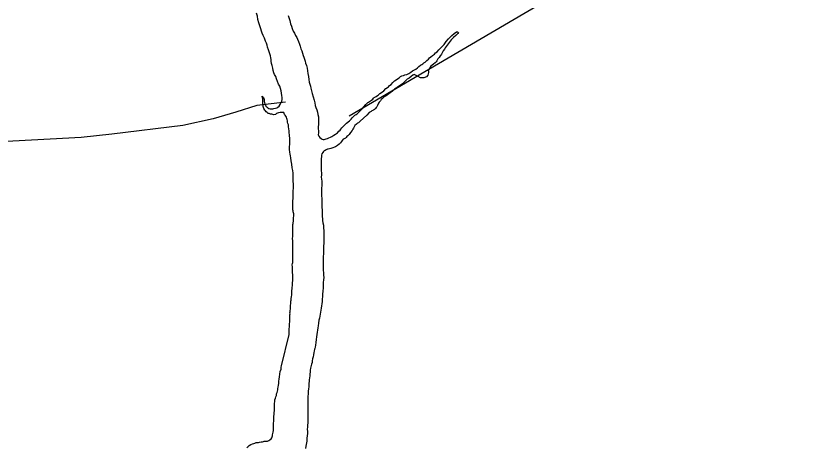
# Model space of a CAD drawing. Extents: x 1662474 to 1856135, y 779280 to 917889.
# Drawn here: x 1728946 to 1730749, y 807814 to 808812 of the extents above; entities that cross this region are included whole.
import ezdxf

# ---------------------------------------------------------------- set-up
doc = ezdxf.new("R2010")
doc.units = 0
doc.layers.add('Exist Hydrographic Lake Shore', color=7, linetype='Continuous')
doc.layers.add('Exist Hydrographic Misc Water Feature', color=7, linetype='Continuous')

msp = doc.modelspace()

# ---------------------------------------------------------------- linework, layer by layer
at = {"layer": 'Exist Hydrographic Lake Shore'}
for points in [[(1729565.5, 808585.6), (1729564.2, 808587.5), (1729561.9, 808587.8), (1729559.5, 808587.8), (1729555.6, 808587.8), (1729552.4, 808587.2), (1729549.5, 808586.4), (1729547.5, 808585.1), (1729544.9, 808582.8), (1729541.6, 808582.5), (1729538.8, 808583.2), (1729536.8, 808584.1), (1729533.5, 808584.3), (1729530.4, 808585.1), (1729528.2, 808585.6), (1729525.6, 808588), (1729523.9, 808589.6), (1729522, 808591.7), (1729520.4, 808593.5), (1729518, 808597.2), (1729517.2, 808599.6), (1729516.8, 808601.6), (1729516.5, 808603.8), (1729515.8, 808606.6), (1729516, 808609.8), (1729516, 808612.7), (1729515.8, 808616.3), (1729515.8, 808619.2), (1729515.1, 808621.6), (1729514.6, 808625.8), (1729517.2, 808622.6), (1729518, 808620.2), (1729518.9, 808617.9), (1729519.4, 808614), (1729519.6, 808610.1), (1729520.6, 808607.1), (1729521.8, 808604.8), (1729522.8, 808602.7), (1729524.4, 808601.1), (1729525.9, 808600.1), (1729527.5, 808598.8), (1729530.1, 808597.2), (1729533.2, 808596.4), (1729536.4, 808596.1), (1729539.2, 808596.4), (1729541.6, 808596.9), (1729544.9, 808597.7), (1729548, 808598.5), (1729550.9, 808600.3), (1729553.5, 808602.7), (1729556.1, 808606.6), (1729558.5, 808611.1), (1729560, 808614.2), (1729560.9, 808617.9), (1729560.9, 808622.4), (1729560, 808627.4), (1729558.8, 808632.1), (1729558, 808637.6), (1729556.4, 808643.1), (1729554.8, 808648.9), (1729552.4, 808653.6), (1729550.1, 808659.6), (1729547.8, 808665.7), (1729545.6, 808670.9), (1729543.2, 808675.4), (1729541.1, 808679.6), (1729540.1, 808684.8), (1729538.8, 808690.4), (1729537.5, 808696.1), (1729535.9, 808701.1), (1729535.4, 808706.4), (1729534.9, 808710.3), (1729534.4, 808714), (1729533.5, 808718.4), (1729531.1, 808725.5), (1729528.9, 808732.9), (1729526.8, 808738.9), (1729525.6, 808743.1), (1729524.1, 808747.6), (1729522.2, 808752.6), (1729519.6, 808759.1), (1729516.8, 808765.9), (1729514.6, 808770.9), (1729512.8, 808775.6), (1729511.2, 808781.2), (1729509.1, 808787.8), (1729506.8, 808795.1), (1729504.6, 808802.9), (1729503.4, 808810.1), (1729501.2, 808816.9)], [(1729574.5, 808812.1), (1729576, 808806.9), (1729577.9, 808800.3), (1729580, 808792.4), (1729582.1, 808786.9), (1729583.9, 808781.7), (1729586.2, 808775.6), (1729589.1, 808770.9), (1729591.5, 808765.4), (1729594.4, 808761.2), (1729596.2, 808756.8), (1729598.4, 808752.1), (1729600.8, 808746), (1729602.2, 808740.8), (1729603.9, 808735.2), (1729605.8, 808730), (1729607.2, 808724.5), (1729609.1, 808719.8), (1729610.8, 808715.6), (1729612, 808710.8), (1729613.6, 808706.4), (1729614.6, 808701.9), (1729616.8, 808696.4), (1729618.4, 808690.4), (1729619.1, 808684.3), (1729619.6, 808677.5), (1729621.2, 808670.9), (1729622.2, 808664.1), (1729623.2, 808658.1), (1729624.4, 808653.1), (1729625.6, 808648.4), (1729626.8, 808643.9), (1729628, 808638.1), (1729629.9, 808631.6), (1729632, 808623.9), (1729634, 808616.3), (1729635.6, 808610.1), (1729637, 808604.2), (1729638.2, 808599.6), (1729640.4, 808594), (1729641.9, 808588.8), (1729643.2, 808583.2), (1729644, 808578), (1729644.2, 808572.8), (1729644.2, 808566.8), (1729644, 808560.4), (1729643.5, 808554.9), (1729643.5, 808549.9), (1729644, 808545.2), (1729644, 808540.5), (1729643.8, 808536.3), (1729645.4, 808532.9), (1729647.8, 808529.8), (1729650.4, 808527.6), (1729652.8, 808526.1)], [(1729662.4, 808527.1), (1729665.2, 808527.9), (1729668.5, 808529.2), (1729672.4, 808530.8), (1729674.8, 808532.1), (1729677.6, 808533.7), (1729680, 808535.2), (1729683.4, 808538.1), (1729687.9, 808541), (1729691.5, 808544.7), (1729694.4, 808547.3), (1729696.2, 808549.1), (1729698.4, 808552.1), (1729702.2, 808556.5), (1729708.9, 808562.8), (1729715.6, 808568.8), (1729719.4, 808572), (1729721.8, 808575.1), (1729724.1, 808577.5), (1729726.5, 808580.4), (1729728, 808581.9), (1729730.9, 808583.2), (1729733.5, 808584.9), (1729736.4, 808587.8), (1729739.6, 808590.6), (1729742.2, 808592.8), (1729744.9, 808596.4), (1729749.2, 808600.9), (1729753.8, 808606.4), (1729756.4, 808609.2), (1729758, 808610.8), (1729759.5, 808611.9), (1729762.4, 808613.4), (1729766.4, 808616.1), (1729769.8, 808618.7), (1729771.4, 808620.6), (1729773.1, 808622.1), (1729777.1, 808624.5), (1729780.2, 808626.8), (1729782.9, 808628.4), (1729784.5, 808629.8), (1729786.2, 808631.3), (1729789.8, 808633.7), (1729794.8, 808638.1), (1729799.6, 808642.9), (1729803.4, 808645.8), (1729806, 808647.3), (1729808.4, 808649.9), (1729811.8, 808652.8), (1729815.6, 808657), (1729819.6, 808661.2), (1729823.2, 808663.6), (1729826.5, 808665.7), (1729830.1, 808668.1), (1729833.5, 808670.9), (1729836.6, 808672.2), (1729840.1, 808673.6), (1729843.5, 808674.4), (1729848, 808675.7), (1729852.8, 808678), (1729857.1, 808680.9), (1729861.6, 808684.1), (1729865.5, 808686.4), (1729869.2, 808688.2), (1729872.6, 808690.9), (1729876, 808694), (1729880, 808697.4), (1729882.6, 808699), (1729885, 808700.1), (1729887.6, 808702.4), (1729890.8, 808704.2), (1729894.4, 808707.7), (1729898.1, 808711.1), (1729900.8, 808714), (1729903.6, 808716.1), (1729907.5, 808719.8), (1729911.8, 808722.9), (1729914.6, 808725.5), (1729918.2, 808728.1), (1729922, 808732.9), (1729926.8, 808736.8), (1729930.1, 808741), (1729934, 808745.2), (1729938.8, 808751.5), (1729944, 808757.8), (1729947.8, 808761.8), (1729951.6, 808765.9), (1729957.1, 808769.9), (1729962.4, 808773.8), (1729965.2, 808774.3), (1729967.1, 808772.5), (1729965.5, 808770.4), (1729960.9, 808765.7), (1729956.1, 808760.7), (1729952.8, 808758.1), (1729950.1, 808755.7), (1729947.8, 808752.3), (1729943.2, 808746.2), (1729938.8, 808740.5), (1729936.6, 808736.8)], [(1729936.6, 808736.8), (1729934.9, 808733.9), (1729932, 808730), (1729929.4, 808725.5), (1729927.8, 808722.6), (1729926.5, 808720.2), (1729924.9, 808718.4), (1729922.8, 808715), (1729919.9, 808711.6), (1729917.5, 808707.4), (1729915.6, 808704.5), (1729913.6, 808702.4), (1729909.9, 808699.6), (1729906.5, 808697.2), (1729903.4, 808694.8), (1729897, 808685.1), (1729898.1, 808683), (1729897.9, 808680.4), (1729896.5, 808673.8), (1729893.6, 808670.1), (1729887.6, 808667.8), (1729880, 808667.5), (1729874.2, 808670.7), (1729865.2, 808675.9), (1729861.9, 808674.1), (1729858, 808670.9), (1729853.2, 808667.2), (1729848.8, 808664.4), (1729845.6, 808662), (1729844, 808660.4), (1729841.9, 808657.6), (1729837.8, 808654.1), (1729832.5, 808650.4), (1729828.8, 808647.8), (1729825.9, 808646), (1729823.5, 808643.9), (1729819.9, 808641.6), (1729815.1, 808637.1), (1729809.9, 808633.4), (1729806.8, 808630.8), (1729803.4, 808628.4), (1729800.2, 808626.1), (1729796.2, 808623.9), (1729793.9, 808621.6), (1729792.1, 808620.2), (1729789.1, 808617.6), (1729787.1, 808614.8), (1729784.5, 808611.9), (1729783.1, 808609.5), (1729782.1, 808607.7), (1729780.2, 808604.2), (1729778.6, 808601.1), (1729777.4, 808599.2), (1729776, 808597.2), (1729773.8, 808594.8), (1729771.4, 808593.2), (1729767.4, 808591.7), (1729765.5, 808590.4), (1729762.9, 808588.8), (1729761.1, 808587.5), (1729756.1, 808581.9), (1729748.5, 808574.9), (1729740.6, 808567.5), (1729736.4, 808563.9), (1729734.4, 808562.8), (1729731.8, 808560.9), (1729728, 808558.1), (1729726.8, 808554.9), (1729724.9, 808551.8), (1729723.2, 808548.9), (1729721.8, 808546), (1729718.2, 808541.6), (1729715.1, 808537.1), (1729712.2, 808534.2), (1729709.9, 808532.1), (1729708.4, 808530.2), (1729706.5, 808528.7), (1729703.9, 808526.8), (1729701.2, 808525.8), (1729699.1, 808523.4), (1729697.4, 808521.1), (1729694.8, 808517.6), (1729692.1, 808514.8), (1729688.1, 808511.6), (1729683.9, 808508.8), (1729681, 808507.4), (1729677.6, 808506.4), (1729673.1, 808504.8), (1729669.8, 808504), (1729666.9, 808502.9), (1729664.8, 808502.7), (1729661.9, 808501.6), (1729659.5, 808500.3), (1729657.6, 808499.6), (1729655.6, 808498), (1729654, 808495.6), (1729651.9, 808492.2), (1729651.1, 808489.3), (1729651.1, 808485.6), (1729650.9, 808481.7)], [(1729579.8, 808133.9), (1729579.8, 808138.1), (1729580, 808140.5), (1729580, 808142.9), (1729580.2, 808145.8), (1729580.8, 808149.7), (1729580.8, 808152.3), (1729581.2, 808154.4), (1729581.6, 808158.1), (1729582.1, 808162.2), (1729582.6, 808166.8), (1729582.9, 808171.2), (1729583.1, 808174.1), (1729583.1, 808176.4), (1729583.9, 808180.1), (1729583.9, 808183.6), (1729584.5, 808187.8), (1729584.5, 808191.9), (1729584.5, 808195.1), (1729585, 808199), (1729585.2, 808204.2), (1729584.8, 808211.9), (1729584.5, 808218.7), (1729584.5, 808223.2), (1729584.5, 808226.3), (1729584.5, 808231.1), (1729583.9, 808235.8), (1729584.5, 808238.9), (1729584.8, 808241.3), (1729585.5, 808245.5), (1729584.8, 808277.5), (1729584.8, 808284.3), (1729584.8, 808288), (1729584.8, 808291.1), (1729584.5, 808296.4), (1729585.2, 808301.6), (1729585.2, 808305.3), (1729585.2, 808307.9), (1729585.2, 808310.1), (1729585.2, 808314.2), (1729585.5, 808320), (1729585.2, 808325.6), (1729585.5, 808329.2), (1729586, 808331.3), (1729586.2, 808333.1), (1729586.9, 808337.1), (1729586.9, 808343.4), (1729587.4, 808349.9), (1729587.4, 808353.4), (1729586.9, 808356), (1729586.2, 808358.1), (1729586, 808360.4), (1729585.5, 808363.1), (1729585.2, 808367.2), (1729585.2, 808375.7), (1729585.5, 808384.1), (1729586, 808389.1), (1729586, 808391.9), (1729586.2, 808395.1), (1729586.2, 808399.3), (1729586.2, 808406.4), (1729586.9, 808414), (1729586.9, 808419.2), (1729586.9, 808423.7), (1729586.2, 808427.6), (1729586, 808433.1), (1729586, 808440.5), (1729586, 808447.8), (1729585.2, 808453.6), (1729583.9, 808459.6), (1729582.9, 808468.1), (1729581.6, 808476.4), (1729580.2, 808483), (1729579.8, 808487.8), (1729579.2, 808491.9), (1729578.4, 808496.1), (1729577.6, 808502.4), (1729577.6, 808507.2), (1729577.6, 808509.2), (1729577.9, 808514), (1729578.1, 808518.4), (1729577.9, 808523.4), (1729577.9, 808528.9), (1729577.6, 808533.1), (1729577.6, 808536.3), (1729576.9, 808540.8), (1729576.4, 808545.8), (1729576, 808550.4), (1729575.5, 808554.9), (1729574.8, 808558.9), (1729574, 808562.2), (1729573.1, 808565.7), (1729572.6, 808568.8), (1729572.4, 808571.8), (1729571.4, 808574.1), (1729570.2, 808577.2), (1729568.8, 808579.6), (1729567.6, 808581.4), (1729566.1, 808583.2), (1729565.5, 808585.6)], [(1729652.8, 808526.1), (1729654.8, 808525.2), (1729657.1, 808525.2), (1729660, 808526.3), (1729662.4, 808527.1)], [(1729650.9, 808481.7), (1729650.9, 808477.5), (1729650.4, 808471.2), (1729650.4, 808465.7), (1729650.4, 808460.7), (1729650.4, 808456.5), (1729650.9, 808453.1), (1729651.1, 808448.4), (1729651.1, 808443.6), (1729650.9, 808438.6), (1729651.6, 808433.7), (1729651.9, 808428.9), (1729651.9, 808423.9), (1729651.9, 808418.7), (1729651.6, 808413.8), (1729651.6, 808407.9), (1729651.6, 808401.9), (1729651.6, 808395.4), (1729651.9, 808389.3), (1729652.4, 808383.6), (1729653.2, 808347.3), (1729653.5, 808342.3), (1729653.8, 808338.4), (1729654.2, 808332.9), (1729655.6, 808327.6), (1729656.1, 808323.7), (1729656.1, 808320), (1729656.4, 808316.1), (1729656.4, 808310.8), (1729656.4, 808303.8), (1729656.4, 808296.4), (1729656.4, 808290.1), (1729656.4, 808285.1), (1729656.1, 808279.6), (1729655.6, 808274.1), (1729655.6, 808269.9), (1729655.6, 808265.7), (1729655.6, 808260.9), (1729655.4, 808256.2), (1729654.8, 808251.2), (1729654.8, 808244.9), (1729654.8, 808237.9), (1729654.8, 808230.2), (1729655.4, 808223.7), (1729655.6, 808217.7), (1729656.1, 808211.9), (1729656.4, 808206.4), (1729655.6, 808201.1), (1729655.4, 808195.1), (1729655.4, 808189.3), (1729654.8, 808182.8), (1729654.2, 808175.1), (1729653.8, 808167.8), (1729653.8, 808162.6), (1729653.2, 808156.5), (1729652.8, 808151.2), (1729652.4, 808145.5), (1729651.1, 808140.8), (1729650.4, 808136.1), (1729649.5, 808131.3), (1729648.8, 808126.9), (1729648, 808121.9), (1729647.1, 808117.1), (1729646.4, 808112.4), (1729645.4, 808107.7), (1729644.2, 808101.1), (1729643.5, 808094.8), (1729642.8, 808090.1), (1729641.9, 808085.1), (1729641.1, 808080.4), (1729640.6, 808075.1), (1729640.1, 808069.6), (1729639.2, 808063.6), (1729638.2, 808056.8), (1729637.8, 808050.5), (1729636.4, 808045.8), (1729635.9, 808042.9), (1729635.4, 808040.8), (1729634.4, 808036.3), (1729633.5, 808033.1), (1729632.8, 808027.9), (1729632, 808023.2), (1729630.6, 808018.4), (1729630.1, 808013.8), (1729629.4, 808010.1), (1729628.2, 808006.6), (1729627.2, 808003.2), (1729626.5, 808000.1), (1729625.6, 807997.2), (1729625.4, 807992.8), (1729624.9, 807988.2), (1729624.4, 807984.1), (1729624.1, 807979.6), (1729623.6, 807975.1), (1729623.2, 807970.4), (1729622.8, 807966.5), (1729622.2, 807962.3), (1729622, 807958.6), (1729621.8, 807953.9), (1729621.2, 807949.2)], [(1729479.2, 807813.8), (1729481.6, 807815.6), (1729484.5, 807818.4), (1729488.4, 807820.8), (1729492.1, 807822.4), (1729494.8, 807823.2), (1729497.6, 807823.9), (1729500.2, 807825.2), (1729503.4, 807825.2), (1729506, 807825.6), (1729508.1, 807826.1), (1729512.2, 807827.1), (1729515.1, 807827.1), (1729517.2, 807827.6), (1729519.4, 807828.4), (1729522, 807828.4), (1729524.9, 807828.7), (1729526.8, 807828.9), (1729529.4, 807830.2), (1729532.2, 807831.6), (1729535.4, 807833.7), (1729536.4, 807836.3), (1729538, 807840.5), (1729538.2, 807843.1), (1729538.8, 807846.6), (1729539.6, 807849.7), (1729540.4, 807853.1), (1729540.4, 807856.2), (1729540.6, 807859.4), (1729540.6, 807862.6), (1729540.6, 807865.9), (1729540.6, 807870.4), (1729541.1, 807874.4), (1729541.1, 807878.6), (1729541.6, 807882), (1729541.6, 807886.2), (1729542.2, 807890.4), (1729541.9, 807894.6), (1729542.5, 807898.8), (1729542.5, 807903.2), (1729542.8, 807907.2), (1729542.8, 807911.1), (1729543.2, 807915.6), (1729543.5, 807920), (1729544, 807923.9), (1729545.4, 807927.6), (1729545.9, 807930.8), (1729547.1, 807934.4), (1729547.8, 807937.6), (1729549.2, 807941.3), (1729550.1, 807943.9), (1729550.4, 807947.1), (1729550.9, 807950.5), (1729551.6, 807953.6), (1729551.9, 807958.1), (1729552.8, 807961.8), (1729553.2, 807966.8), (1729554, 807972), (1729554.5, 807976.8), (1729555.4, 807983.3), (1729556.1, 807989.6), (1729558, 807995.1), (1729558.5, 807999.6), (1729559, 808002.7), (1729576.4, 808074.6), (1729576.4, 808080.1), (1729576.6, 808084.1), (1729576.9, 808087.8), (1729577.4, 808092.4), (1729577.6, 808098.8), (1729577.9, 808104.8), (1729577.9, 808110.1), (1729578.4, 808114), (1729578.4, 808117.4), (1729578.4, 808120.3), (1729579, 808122.4)], [(1729579, 808122.4), (1729578.6, 808125), (1729579.2, 808127.1), (1729579.2, 808130), (1729579.8, 808133.9)], [(1729621.2, 807949.2), (1729620.6, 807944.4), (1729620.4, 807940.2), (1729620.4, 807936.3), (1729619.9, 807933.1), (1729619.9, 807929.8), (1729619.9, 807925.6), (1729619.9, 807920.6), (1729619.6, 807914.8), (1729619.4, 807909.5), (1729620.1, 807904.6), (1729619.9, 807900.4), (1729619.9, 807895.9), (1729619.9, 807891.7), (1729619.6, 807886.9), (1729619.6, 807881.7), (1729619.4, 807876.8), (1729619.4, 807871.2), (1729618.9, 807865.9), (1729618.9, 807860.7), (1729618.6, 807856), (1729618.9, 807850.8), (1729618.9, 807846), (1729618.4, 807840.5), (1729617.8, 807835.8), (1729617.5, 807832.4), (1729617.2, 807828.7), (1729616.8, 807824.5), (1729616, 807821.1), (1729615.1, 807816.9), (1729614.6, 807811.9)]]:
    msp.add_lwpolyline(points, dxfattribs=at)
at = {"layer": 'Exist Hydrographic Misc Water Feature'}
for points in [[(1729715, 808580.4), (1730149.5, 808835), (1730225.6, 808909), (1730370.6, 809208.1), (1730949.6, 809645.9), (1731067.5, 809801.1), (1731462.5, 810098.3), (1731638.6, 810180.1), (1731746.7, 810204.1), (1732082.5, 810486.1), (1732300.5, 810606.4), (1732661.6, 810894.5), (1732847.6, 811127.1), (1732915.7, 811286.5), (1733050.6, 811441.3), (1733167.7, 811475)], [(1729568.2, 808611.6), (1729502, 808604.3), (1729454, 808588.7), (1729401.7, 808573.2), (1729331.6, 808557.8), (1729167.3, 808537.4), (1729097.2, 808530.1), (1728911, 808519.7), (1728837.2, 808528.5), (1728719.1, 808527.6), (1728666.8, 808516.2), (1728612.6, 808496.6), (1728540.5, 808465.4), (1728472.2, 808435.9), (1728315.5, 808377.4), (1728233.3, 808360.2), (1728133, 808333.1), (1728044.6, 808306)]]:
    msp.add_lwpolyline(points, dxfattribs=at)

doc.saveas('drawing.dxf')
